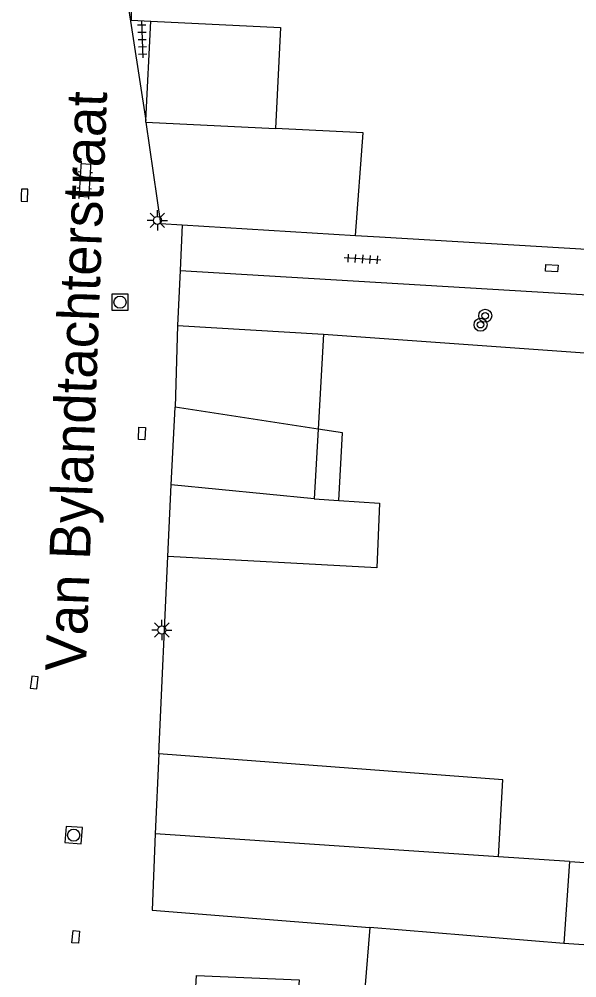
# Model space of a CAD drawing. Extents: x 132998 to 136004, y 396998 to 398512.
# Drawn here: x 133214.7 to 133249, y 397835.1 to 397894.1 of the extents above; entities that cross this region are included whole.
import ezdxf

# ---------------------------------------------------------------- set-up
doc = ezdxf.new("R2010")
doc.units = 0
for name, color, linetype in [('gg-afsc-erfafscheiding', 7, 'Continuous'), ('gg-afsc-hekwerk', 7, 'Continuous'), ('gg-afsc-muur', 7, 'Continuous'), ('gg-anno-openbare ruimte label', 7, 'Continuous'), ('gg-bbg-bijgebouw', 7, 'Continuous'), ('gg-bbg-gedigitaliseerde bijgebouw', 7, 'Continuous'), ('gg-bbg-luifel en loopbrug', 7, 'Continuous'), ('gg-bbg-tussenscheiding', 7, 'Continuous'), ('gg-knt-verharding', 7, 'Continuous'), ('gt-symb-boom', 7, 'Continuous'), ('gt-symb-klinker verharding', 7, 'Continuous'), ('gt-symb-kolk', 7, 'Continuous'), ('gt-symb-kolk center center', 7, 'Continuous'), ('gt-symb-lichtmast', 7, 'Continuous'), ('gt-symb-rioolschacht', 7, 'Continuous'), ('gt-symb-tegel verharding', 7, 'Continuous')]:
    doc.layers.add(name, color=color, linetype=linetype)

# ---------------------------------------------------------------- blocks, each defined once
blk = doc.blocks.new('gt0-BOOM')
at = {"layer": 'gt-symb-boom'}
for radius in [0.4, 0.2]:
    blk.add_circle((0, 0), radius, dxfattribs=at)
blk = doc.blocks.new('gt0-RS')
at = {"layer": 'gt-symb-rioolschacht'}
blk.add_lwpolyline([(-0.5, -0.5), (0.5, -0.5), (0.5, 0.5), (-0.5, 0.5)], close=True, dxfattribs=at)
blk.add_circle((0, 0), 0.375, dxfattribs=at)
blk = doc.blocks.new('gt0-KOLKCC')
at = {"layer": 'gt-symb-kolk center center'}
blk.add_lwpolyline([(-0.375, 0.2), (0.375, 0.2), (0.375, -0.2), (-0.375, -0.2)], close=True, dxfattribs=at)
blk = doc.blocks.new('gt0-TEG1')
at = {"layer": 'gt-symb-tegel verharding'}
for p, q in [((-1.125, 0), (1.125, 0)), ((-0.9, -0.25), (-0.9, 0.25)), ((-0.45, -0.25), (-0.45, 0.25)), ((0, -0.25), (0, 0.25)), ((0.45, -0.25), (0.45, 0.25)), ((0.9, -0.25), (0.9, 0.25))]:
    blk.add_line(p, q, dxfattribs=at)
blk = doc.blocks.new('gt0-LMAST')
at = {"layer": 'gt-symb-lichtmast'}
for p, q in [((-0.005, 0.246), (-0.005, 0.621)), ((-0.182, 0.173), (-0.447, 0.438)), ((0.172, 0.173), (0.437, 0.438)), ((-0.255, -0.004), (-0.63, -0.004)), ((-0.182, -0.181), (-0.447, -0.446)), ((-0.005, -0.254), (-0.005, -0.629)), ((0.437, -0.446), (0.172, -0.181)), ((0.245, -0.004), (0.62, -0.004))]:
    blk.add_line(p, q, dxfattribs=at)
blk.add_circle((-0.005, -0.004), 0.25, dxfattribs=at)
blk = doc.blocks.new('gt0-KOLK')
at = {"layer": 'gt-symb-kolk'}
blk.add_lwpolyline([(0, 0), (0.375, 0), (0.375, 0.4), (-0.375, 0.4), (-0.375, 0), (0, 0)], dxfattribs=at)
blk = doc.blocks.new('gt0-KL1')
at = {"layer": 'gt-symb-klinker verharding'}
for p, q in [((-1.15, 0.3), (1.15, 0.3)), ((-1, -0.3), (-1, 0.3)), ((-0.5, 0.3), (-0.5, 0.45)), ((0, -0.3), (0, 0.3)), ((0.5, 0.3), (0.5, 0.45)), ((1, -0.3), (1, 0.3)), ((-1.15, -0.3), (1.15, -0.3)), ((-0.5, -0.45), (-0.5, -0.3)), ((0.5, -0.45), (0.5, -0.3))]:
    blk.add_line(p, q, dxfattribs=at)

msp = doc.modelspace()

# ---------------------------------------------------------------- linework, layer by layer
at = {"layer": 'gg-afsc-erfafscheiding'}
msp.add_line((133233.432, 397874.712), (133260.499, 397872.793), dxfattribs=at)
msp.add_lwpolyline([(133221.51, 397901.643), (133221.596, 397894.022), (133222.795, 397893.973)], dxfattribs=at)
at = {"layer": 'gg-afsc-hekwerk'}
msp.add_line((133223.29, 397848.91), (133223.84, 397861.05), dxfattribs=at)
at = {"layer": 'gg-afsc-muur'}
msp.add_lwpolyline([(133235.39, 397880.786), (133236.871, 397880.714), (133261.332, 397879.25), (133261.389, 397880.198)], dxfattribs=at)
at = {"layer": 'gg-bbg-bijgebouw'}
for p, q in [((133222.495, 397887.86), (133222.795, 397893.973)), ((133222.49, 397887.76), (133222.495, 397887.86)), ((133222.49, 397887.76), (133223.4, 397881.52)), ((133235.39, 397880.786), (133235.864, 397887.092)), ((133223.4, 397881.52), (133224.72, 397881.439)), ((133224.72, 397881.439), (133235.39, 397880.786)), ((133224.448, 397875.247), (133224.29, 397870.23)), ((133224.448, 397875.247), (133233.432, 397874.712)), ((133224.056, 397865.456), (133224.29, 397870.23)), ((133223.84, 397861.05), (133224.056, 397865.456)), ((133223.29, 397848.91), (133223.075, 397843.996))]:
    msp.add_line(p, q, dxfattribs=at)
for points in [[(133223.075, 397843.996), (133222.87, 397839.3), (133236.28, 397838.22)], [(133236.28, 397838.22), (133235.97, 397834.45), (133236.46, 397834.4)]]:
    msp.add_lwpolyline(points, dxfattribs=at)
at = {"layer": 'gg-bbg-gedigitaliseerde bijgebouw'}
for p, q in [((133235.864, 397887.092), (133230.48, 397887.362)), ((133233.432, 397874.712), (133233.097, 397868.875)), ((133233.097, 397868.875), (133232.851, 397864.59)), ((133232.851, 397864.59), (133234.368, 397864.492)), ((133248.568, 397842.288), (133244.196, 397842.581)), ((133248.568, 397842.288), (133248.23, 397837.25)), ((133252.071, 397836.978), (133248.23, 397837.25))]:
    msp.add_line(p, q, dxfattribs=at)
for points in [[(133222.795, 397893.973), (133230.785, 397893.581), (133230.48, 397887.362)], [(133234.368, 397864.492), (133236.882, 397864.33), (133236.703, 397860.338), (133223.84, 397861.05)], [(133244.196, 397842.581), (133244.464, 397847.31), (133223.29, 397848.91)]]:
    msp.add_lwpolyline(points, dxfattribs=at)
at = {"layer": 'gg-bbg-luifel en loopbrug'}
for points in [[(133234.368, 397864.492), (133234.606, 397868.643), (133233.097, 397868.875)], [(133248.568, 397842.288), (133252.409, 397842.031), (133252.071, 397836.978)]]:
    msp.add_lwpolyline(points, dxfattribs=at)
at = {"layer": 'gg-bbg-tussenscheiding'}
for p, q in [((133222.49, 397887.76), (133230.48, 397887.362)), ((133233.097, 397868.875), (133224.29, 397870.23)), ((133232.851, 397864.59), (133224.056, 397865.456)), ((133244.196, 397842.581), (133223.075, 397843.996)), ((133248.23, 397837.25), (133236.28, 397838.22))]:
    msp.add_line(p, q, dxfattribs=at)
at = {"layer": 'gg-knt-verharding'}
for p, q in [((133220.34, 397901.68), (133222.495, 397887.86)), ((133224.72, 397881.439), (133224.612, 397878.636)), ((133224.612, 397878.636), (133224.448, 397875.247)), ((133224.612, 397878.636), (133260.613, 397876.488))]:
    msp.add_line(p, q, dxfattribs=at)
msp.add_lwpolyline([(133198.368, 397832.785), (133211.34, 397832.04), (133213.61, 397834), (133225.48, 397833.14), (133225.61, 397835.28), (133231.92, 397835.01), (133231.759, 397832.531), (133231.62, 397832.54)], dxfattribs=at)

# ---------------------------------------------------------------- block references
at = {"layer": 'gt-symb-boom'}
for p in [(133243.383, 397875.85), (133243.093, 397875.301)]:
    msp.add_blockref('gt0-BOOM', p, dxfattribs=at)
at = {"layer": 'gt-symb-klinker verharding', "rotation": -93.78359025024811}
msp.add_blockref('gt0-KL1', (133218.732, 397884.191), dxfattribs=at)
at = {"layer": 'gt-symb-kolk'}
for p, rotation in [((133214.818, 397883.264), -91.71835800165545), ((133215.423, 397853.32), -96.94741065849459)]:
    msp.add_blockref('gt0-KOLK', p, dxfattribs=dict(at, rotation=rotation))
at = {"layer": 'gt-symb-kolk center center'}
for p, rotation in [((133247.478, 397878.777), -3.440494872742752), ((133222.248, 397868.608), 87.19194693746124), ((133218.174, 397837.646), 85.00791883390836)]:
    msp.add_blockref('gt0-KOLKCC', p, dxfattribs=dict(at, rotation=rotation))
at = {"layer": 'gt-symb-lichtmast'}
for p in [(133223.208, 397881.716), (133223.48, 397856.525)]:
    msp.add_blockref('gt0-LMAST', p, dxfattribs=at)
at = {"layer": 'gt-symb-rioolschacht'}
msp.add_blockref('gt0-RS', (133220.902, 397876.684), dxfattribs=at)
at = {"layer": 'gt-symb-rioolschacht', "rotation": 85.75513794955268}
msp.add_blockref('gt0-RS', (133218.049, 397843.906), dxfattribs=at)
at = {"layer": 'gt-symb-tegel verharding'}
for p, rotation in [((133222.268, 397892.842), -88.05074587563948), ((133235.829, 397879.343), 176.55950512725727)]:
    msp.add_blockref('gt0-TEG1', p, dxfattribs=dict(at, rotation=rotation))

# ---------------------------------------------------------------- texts
at = {"layer": 'gg-anno-openbare ruimte label'}
msp.add_text('Van Bylandtachterstraat', height=2.5, rotation=87.9, dxfattribs=at).set_placement((133218.796, 397853.944))

doc.saveas('drawing.dxf')
